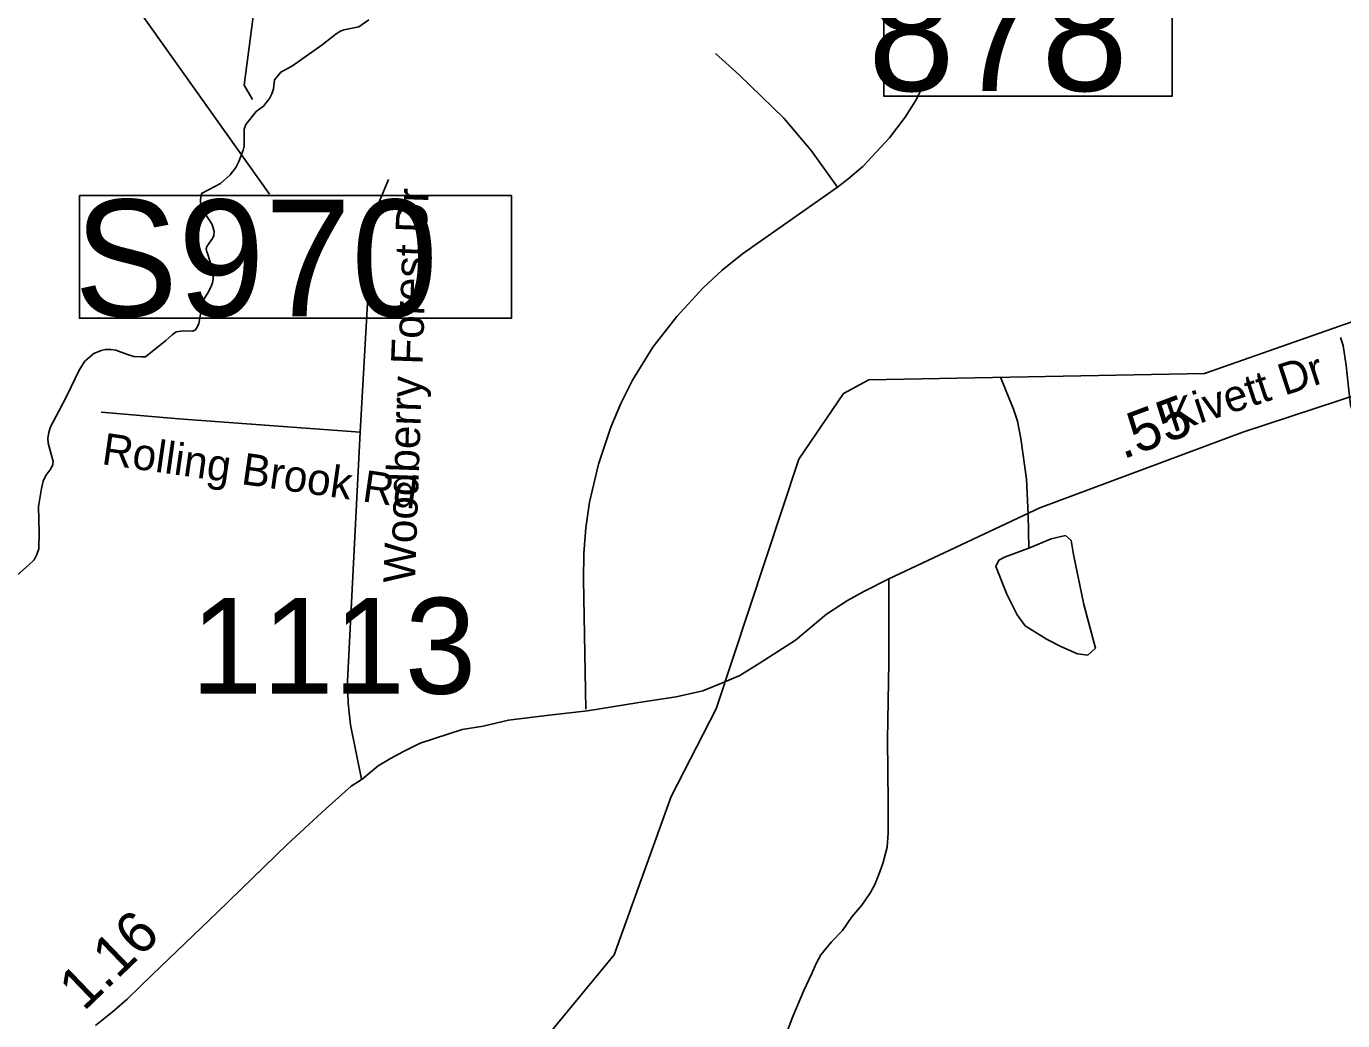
# Model space of a CAD drawing. Extents: x 1662474 to 1856135, y 779280 to 917889.
# Drawn here: x 1745544 to 1749499, y 809574 to 812561 of the extents above; entities that cross this region are included whole.
import ezdxf

# ---------------------------------------------------------------- set-up
doc = ezdxf.new("R2010")
doc.units = 0
for name, color, linetype in [('Cogo Default Point CELL', 7, 'Continuous'), ('Exist Hydrographic Creek Single Shore', 7, 'Continuous'), ('Exist Hydrographic Misc Water Feature', 7, 'Continuous'), ('Exist Hydrographic Pond Under 1500 Sq Ft', 7, 'Continuous'), ('Exist Road Non-System Type 51', 7, 'Continuous'), ('Exist Road Non-System Type 51 Label', 7, 'Continuous'), ('Exist Road Primary Interstate Structure Ovrhead Sign CELL', 7, 'Continuous'), ('Exist Road Primary Interstate Structure Standard Bridge Number Label', 7, 'Continuous'), ('Exist Road Primary NC Structure Ovrhead Sign Number Label', 7, 'Continuous'), ('Exist Road Secondary Mileage Tenths English Label', 7, 'Continuous'), ('Exist Road Secondary Type 51 Attributed', 7, 'Continuous'), ('Exist Road Secondary Type 51 Label', 7, 'Continuous'), ('Prop DGN Element Guardrail', 7, 'Continuous')]:
    doc.layers.add(name, color=color, linetype=linetype)

msp = doc.modelspace()

# ---------------------------------------------------------------- linework, layer by layer
at = {"layer": 'Exist Hydrographic Creek Single Shore'}
for points in [[(1746573.1, 812580.8), (1746543.1, 812560.1), (1746497.8, 812550.6), (1746488.1, 812547), (1746475.2, 812538.8), (1746432.8, 812506), (1746344, 812442.8), (1746308.8, 812423.9), (1746289.6, 812400.5), (1746286.5, 812372.9), (1746282.2, 812358.8), (1746275, 812344.4), (1746256.4, 812321.2), (1746235, 812305.5), (1746204.1, 812266.7), (1746199.1, 812252.2), (1746199.1, 812237.2), (1746198.6, 812201.6), (1746195.6, 812189.2), (1746183.1, 812155.1), (1746173.9, 812137), (1746157.1, 812114.9), (1746128, 812089), (1746071, 812059.3), (1746067.1, 812039.6), (1746068.9, 812018.9), (1746076.2, 812005.2), (1746092, 811982.7), (1746102.8, 811965.4), (1746108.8, 811944.6), (1746107.5, 811933.3), (1746103.5, 811923.9), (1746093.6, 811910.2), (1746086.5, 811900), (1746084.9, 811892.4), (1746086.2, 811884), (1746089.4, 811875.3), (1746099.6, 811844.1), (1746103.9, 811828.1), (1746105.1, 811816.6), (1746105.9, 811803.7), (1746103.2, 811790.6), (1746098.2, 811777.2), (1746089.1, 811758.2), (1746077, 811739.9), (1746072.6, 811726.5), (1746070, 811712.1), (1746067.1, 811697.4), (1746065.8, 811684.2), (1746062.6, 811668.8), (1746057.1, 811657.8), (1746051.1, 811648.8), (1746044, 811645.1), (1746015.1, 811646.4), (1745994.4, 811643.1), (1745982, 811634.1), (1745963.4, 811617.1), (1745902.2, 811568.5), (1745890.1, 811568.2), (1745867.6, 811569.8)], [(1745867.6, 811569.8), (1745847.9, 811575.6), (1745812.8, 811588.8), (1745798.4, 811590.8), (1745782.6, 811590.1), (1745769.1, 811587.9), (1745747.6, 811578.5), (1745734.2, 811567.8), (1745719.6, 811555.1), (1745702.8, 811528.1), (1745666.9, 811453.1), (1745642.4, 811405.5), (1745617.2, 811358), (1745611.8, 811340.9), (1745609.1, 811324.2), (1745610.4, 811309.2), (1745625.1, 811254.4), (1745624.2, 811245.2), (1745617.8, 811231.8), (1745602.8, 811212.1), (1745594.9, 811194.8), (1745589.4, 811172.8), (1745581.2, 811118.9), (1745582.6, 811041.2), (1745582.2, 810991.4), (1745575.5, 810974.3), (1745567.6, 810959.1), (1745550.9, 810942.8), (1745516.8, 810912.4)]]:
    msp.add_lwpolyline(points, dxfattribs=at)
at = {"layer": 'Exist Hydrographic Misc Water Feature'}
for points in [[(1746223.7, 812341.7), (1746198.7, 812384.8), (1746234.8, 812659.8), (1746237.9, 813033.9), (1746212.9, 813116.5), (1746389.8, 813372.2), (1746383.9, 813608.6), (1746342.9, 813691.5), (1746343.9, 813799.8), (1746436.8, 813975.2), (1746513.9, 814223.1), (1746525.8, 814574), (1746260.9, 814907.7), (1746270.9, 815042), (1746397.8, 815341.4), (1746399.9, 815482.5), (1746283.8, 815675.2), (1746288.7, 816243), (1746442.9, 816709.3), (1746402.8, 816982.5), (1746321.8, 817174.5)], [(1744204.8, 808115.7), (1744472.8, 808271.1), (1744716.8, 808476.2), (1744866.7, 808476.4), (1745065.8, 808416.6), (1745199.7, 808449.9), (1745350.8, 808597.9), (1745393.9, 808748), (1745494.8, 808887.1), (1745536.8, 808905.9), (1745777.8, 808819), (1746044.7, 808833.2), (1746353.7, 808889.3), (1746671.8, 809063.3), (1746839.9, 809201.1), (1747310.9, 809772.4), (1747481.9, 810248.2), (1747616.9, 810511.3), (1747864.8, 811261.2), (1747999.9, 811458.7), (1748075.8, 811499.8), (1749083.8, 811518.6), (1749526.9, 811673.7)], [(1749492.5, 811626.9), (1749500.3, 811602.8), (1749509.9, 811542.7), (1749515.4, 811486.6), (1749522.8, 811424.6), (1749542.3, 811364.4), (1749589.5, 811250), (1749636.6, 811143.5), (1749664.1, 811093.3), (1749676, 811077.2), (1749711.7, 811032.9), (1749733.4, 811010.7)], [(1748471.5, 811507.2), (1748510.5, 811410.8), (1748522.2, 811374.7), (1748531.8, 811322.7), (1748548.8, 811200.5), (1748554, 811094.4), (1748556.7, 810993.5)]]:
    msp.add_lwpolyline(points, dxfattribs=at)
at = {"layer": 'Exist Hydrographic Pond Under 1500 Sq Ft'}
msp.add_lwpolyline([(1748556.7, 810993.5), (1748483.3, 810967), (1748466.6, 810957.5), (1748457.1, 810938.5), (1748490.4, 810855.2), (1748521.4, 810793.4), (1748545.2, 810760.1), (1748611.8, 810719.6), (1748652.3, 810698.2), (1748702.3, 810676.8), (1748733.2, 810672), (1748757, 810693.5), (1748721.3, 810824.3), (1748690.4, 810974.2), (1748683.2, 811017), (1748666.6, 811031.3), (1748623.7, 811021.7), (1748556.7, 810993.5)], dxfattribs=at)
at = {"layer": 'Exist Road Non-System Type 51'}
for points in [[(1747614.5, 812479.2), (1747686.4, 812415.4), (1747820.4, 812285.2), (1747902.5, 812188.4), (1747981.1, 812078.2)], [(1748272, 812445.9), (1748215.4, 812337.8), (1748184.4, 812287.9), (1748137.4, 812226), (1748057.4, 812140.4), (1748012.9, 812101.6), (1747981.1, 812078.2)], [(1746632.9, 812101), (1746597.2, 812017.4), (1746587.2, 811980.9), (1746581, 811942.2), (1746546.9, 811342.2)], [(1747981.1, 812078.2), (1747696.1, 811877.4), (1747635.2, 811828.4), (1747578.1, 811775.4), (1747498.9, 811689.8), (1747426.6, 811597.9), (1747365.8, 811497.9), (1747330.6, 811428.4), (1747300.1, 811356.9), (1747263.1, 811245.9), (1747236.6, 811132.2), (1747225.1, 811055.1), (1747219, 810977.2), (1747218.2, 810899.5), (1747224.8, 810510.5)], [(1746546.9, 811342.2), (1746002, 811382.4), (1745768.9, 811402.1)], [(1746546.9, 811342.2), (1746508.8, 810594.5), (1746511.4, 810528.6), (1746518.5, 810463), (1746551.6, 810299.8)]]:
    msp.add_lwpolyline(points, dxfattribs=at)
at = {"layer": 'Exist Road Primary Interstate Structure Ovrhead Sign CELL'}
msp.add_lwpolyline([(1745704, 812052.9), (1747001.9, 812052.9), (1747001.9, 811684.2), (1745704, 811684.2)], close=True, dxfattribs=at)
at = {"layer": 'Exist Road Primary Interstate Structure Standard Bridge Number Label'}
msp.add_lwpolyline([(1748987, 812727.3), (1748120.6, 812727.3), (1748120.6, 812351.6), (1748987, 812351.6)], close=True, dxfattribs=at)
at = {"layer": 'Exist Road Primary NC Structure Ovrhead Sign Number Label'}
msp.add_line((1742459.1, 817425.9), (1746274.4, 812057.5), dxfattribs=at)
at = {"layer": 'Exist Road Secondary Type 51 Attributed'}
for points in [[(1748135.5, 810901.4), (1748589.5, 811114.5), (1748903.7, 811231.5), (1749199.3, 811342.3), (1749704.5, 811508.5), (1750086.4, 811644), (1750320.5, 811742.5), (1750456, 811804.1), (1750591.5, 811884.1), (1750765.9, 812003.3)], [(1745751.7, 809560), (1745782, 809583.7), (1745808.4, 809605.1), (1745846.8, 809638.8), (1745923.8, 809713), (1746118.4, 809900.8), (1746328, 810103.9), (1746445.1, 810212.2), (1746519.9, 810278.9), (1746553.7, 810300), (1746600.9, 810340), (1746638.8, 810362.2), (1746677.3, 810383.4), (1746727.7, 810408), (1746853.8, 810449.1), (1746917.2, 810459.2), (1746993.3, 810477), (1747115.2, 810492.2), (1747230.6, 810504.9), (1747384.8, 810529.7), (1747496.5, 810547.4), (1747576.4, 810565.2), (1747636, 810589.3), (1747688.1, 810610.9), (1747749, 810648.9), (1747855.6, 810717.5), (1747948, 810795.4), (1748011.9, 810836.5), (1748060.2, 810863.7), (1748135.5, 810901.4)], [(1748135.5, 810901.4), (1748135.5, 810650.4), (1748131.8, 810419.4), (1748133.2, 810229.3), (1748133.6, 810139.1), (1748131.1, 810095.1), (1748117.9, 810046.3), (1748105.9, 810013.5), (1748093.5, 809983.9), (1748081, 809959.7), (1748054.3, 809921.8), (1748024.5, 809886), (1747996.9, 809845.3), (1747963.5, 809811), (1747930.9, 809772.3), (1747917.5, 809746.3), (1747904.3, 809715.8), (1747880.6, 809664.7), (1747847.5, 809587.2), (1747828.5, 809536.7)]]:
    msp.add_lwpolyline(points, dxfattribs=at)

# ---------------------------------------------------------------- texts
at = {"layer": 'Cogo Default Point CELL'}
msp.add_text('1113', height=288, dxfattribs=at).set_placement((1746039, 810556.4))
at = {"layer": 'Exist Road Non-System Type 51 Label'}
for s, rotation, p in [('Woodberry Forest Dr', 88.0185, (1746712, 810887.7)), ('Rolling Brook Rd', 351.8715, (1745767.9, 811246.4))]:
    msp.add_text(s, height=95, rotation=rotation, dxfattribs=at).set_placement(p)
at = {"layer": 'Exist Road Primary Interstate Structure Ovrhead Sign CELL'}
msp.add_text('S970', height=350, dxfattribs=at).set_placement((1745687.9, 811690.3))
at = {"layer": 'Exist Road Primary Interstate Structure Standard Bridge Number Label'}
msp.add_text('878', height=350, dxfattribs=at).set_placement((1748073.2, 812367.2))
at = {"layer": 'Exist Road Secondary Mileage Tenths English Label'}
msp.add_text('.55', height=125, rotation=20.5465, dxfattribs=at).set_placement((1748838.8, 811259.7))
at = {"layer": 'Exist Road Secondary Type 51 Label'}
msp.add_text('Kivett Dr', height=95, rotation=18.2182, dxfattribs=at).set_placement((1748988.8, 811340.9))
at = {"layer": 'Prop DGN Element Guardrail'}
msp.add_text('1.16', height=125, rotation=43.9384, dxfattribs=at).set_placement((1745717, 809600.5))

doc.saveas('drawing.dxf')
